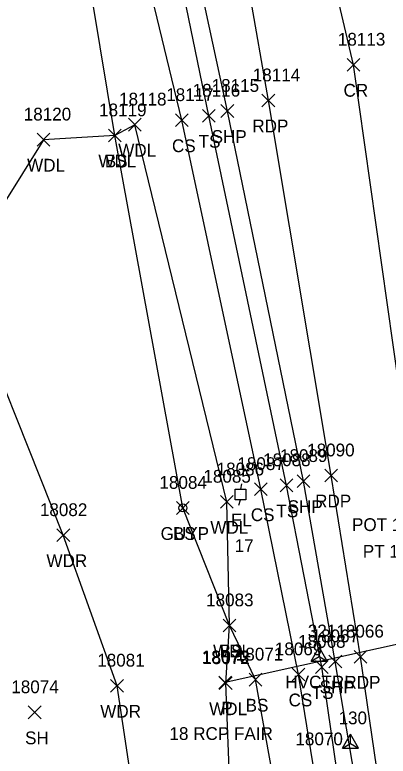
# Model space of a CAD drawing. Extents: x 1439173 to 1457902, y 641926 to 659889.
# Drawn here: x 1445600.4 to 1445658.9, y 658170 to 658286.1 of the extents above; entities that cross this region are included whole.
import ezdxf

# ---------------------------------------------------------------- set-up
doc = ezdxf.new("R2010")
doc.units = 0
for name, color, linetype in [('C_A', 7, 'Continuous'), ('C_C', 7, 'Continuous'), ('C_I', 7, 'Continuous'), ('CPSM', 7, 'Continuous'), ('D_A', 7, 'Continuous'), ('D_C', 7, 'Continuous'), ('D_I', 7, 'Continuous'), ('D_TIC', 7, 'Continuous'), ('DCP', 7, 'Continuous'), ('L_A', 7, 'Continuous'), ('L_I', 7, 'Continuous'), ('L_TIC', 7, 'Continuous'), ('LAWA', 7, 'Continuous'), ('LELB', 7, 'Continuous'), ('P_A', 7, 'Continuous'), ('P_I', 7, 'Continuous'), ('P_TIC', 7, 'Continuous'), ('PET', 7, 'Continuous'), ('PRC', 7, 'Continuous'), ('PSP', 7, 'Continuous'), ('S_I', 7, 'Continuous'), ('U_A', 7, 'Continuous'), ('U_C', 7, 'Continuous'), ('U_I', 7, 'Continuous'), ('UEPT', 7, 'Continuous'), ('UPGW', 7, 'Continuous')]:
    doc.layers.add(name, color=color, linetype=linetype)

msp = doc.modelspace()

# ---------------------------------------------------------------- linework, layer by layer
at = {"layer": 'CPSM'}
for p, q in [((1445646.89, 658184.84), (1445648.14, 658187.01)), ((1445649.39, 658184.84), (1445648.14, 658187.01)), ((1445648.14, 658185.56), (1445648.14, 658187.01)), ((1445646.89, 658184.84), (1445648.14, 658185.56)), ((1445646.89, 658184.84), (1445649.39, 658184.84)), ((1445648.14, 658185.56), (1445648.14, 658185.56)), ((1445648.14, 658185.56), (1445649.39, 658184.84)), ((1445651.79, 658171.23), (1445653.04, 658173.4)), ((1445654.29, 658171.23), (1445653.04, 658173.4)), ((1445653.04, 658171.95), (1445653.04, 658173.4)), ((1445651.79, 658171.23), (1445653.04, 658171.95)), ((1445653.04, 658171.95), (1445653.04, 658171.95)), ((1445653.04, 658171.95), (1445654.29, 658171.23)), ((1445651.79, 658171.23), (1445654.29, 658171.23))]:
    msp.add_line(p, q, dxfattribs=at)
at = {"layer": 'D_TIC'}
for points in [[(1445632.39, 658180.5), (1445634.39, 658182.5)], [(1445634.39, 658180.5), (1445632.39, 658182.5)]]:
    msp.add_lwpolyline(points, dxfattribs=at)
at = {"layer": 'DCP'}
msp.add_lwpolyline([(1445693.96, 658194.89), (1445633.39, 658181.5)], dxfattribs=at)
at = {"layer": 'L_TIC'}
for points in [[(1445625.61, 658268.56), (1445627.61, 658270.56)], [(1445627.61, 658268.56), (1445625.61, 658270.56)], [(1445629.82, 658269.25), (1445631.82, 658271.25)], [(1445631.82, 658269.25), (1445629.82, 658271.25)], [(1445618.22, 658267.86), (1445620.22, 658269.86)], [(1445620.22, 658267.86), (1445618.22, 658269.86)], [(1445615.09, 658266.17), (1445617.09, 658268.17)], [(1445617.09, 658266.17), (1445615.09, 658268.17)], [(1445615.09, 658266.17), (1445617.09, 658268.17)], [(1445617.09, 658266.17), (1445615.09, 658268.17)], [(1445603.93, 658265.51), (1445605.93, 658267.51)], [(1445605.93, 658265.51), (1445603.93, 658267.51)], [(1445637.97, 658210.77), (1445639.97, 658212.77)], [(1445639.97, 658210.77), (1445637.97, 658212.77)], [(1445642.01, 658211.37), (1445644.01, 658213.37)], [(1445644.01, 658211.37), (1445642.01, 658213.37)], [(1445632.65, 658208.79), (1445634.65, 658210.79)], [(1445634.65, 658208.79), (1445632.65, 658210.79)], [(1445625.76, 658207.83), (1445627.76, 658209.83)], [(1445627.76, 658207.83), (1445625.76, 658209.83)], [(1445607.02, 658203.56), (1445609.02, 658205.56)], [(1445609.02, 658203.56), (1445607.02, 658205.56)], [(1445633.07, 658189.43), (1445635.07, 658191.43)], [(1445635.07, 658189.43), (1445633.07, 658191.43)], [(1445633.07, 658189.43), (1445635.07, 658191.43)], [(1445635.07, 658189.43), (1445633.07, 658191.43)], [(1445647.54, 658182.93), (1445649.54, 658184.93)], [(1445649.54, 658182.93), (1445647.54, 658184.93)], [(1445643.89, 658181.76), (1445645.89, 658183.76)], [(1445645.89, 658181.76), (1445643.89, 658183.76)], [(1445632.47, 658180.38), (1445634.47, 658182.38)], [(1445634.47, 658180.38), (1445632.47, 658182.38)], [(1445637.16, 658180.94), (1445639.16, 658182.94)], [(1445639.16, 658180.94), (1445637.16, 658182.94)], [(1445615.44, 658179.99), (1445617.44, 658181.99)], [(1445617.44, 658179.99), (1445615.44, 658181.99)], [(1445602.54, 658175.82), (1445604.54, 658177.82)], [(1445604.54, 658175.82), (1445602.54, 658177.82)]]:
    msp.add_lwpolyline(points, dxfattribs=at)
at = {"layer": 'LAWA'}
for points in [[(1445570.88, 657871.25), (1445601.95, 657868.28), (1445615.04, 657901.21), (1445643.73, 657903.58), (1445661.49, 657937.24), (1445657.79, 657992.85), (1445659.89, 658029.78), (1445652.01, 658075.31), (1445635.31, 658134.41), (1445633.47, 658181.38), (1445634.07, 658190.43), (1445633.65, 658209.79), (1445619.22, 658268.86), (1445616.09, 658267.17), (1445604.93, 658266.51), (1445591.72, 658245.37)], [(1445550.08, 658134.55), (1445576.73, 658148.44), (1445595.92, 658158.94), (1445619.26, 658162.21), (1445616.44, 658180.99), (1445608.02, 658204.56), (1445591.72, 658245.37)]]:
    msp.add_lwpolyline(points, dxfattribs=at)
at = {"layer": 'LELB'}
for points in [[(1445681.61, 657757.98), (1445681.16, 657793.65), (1445681.25, 657807.94), (1445680.46, 657833.92), (1445676.66, 657844.39), (1445675.08, 657868.19), (1445675.1, 657908.43), (1445672.97, 657938.19), (1445666.31, 657995.09), (1445662.79, 658029.85), (1445652.01, 658075.31), (1445646.43, 658135.91), (1445638.16, 658181.94), (1445634.07, 658190.43), (1445626.76, 658208.83), (1445616.09, 658267.17), (1445610.41, 658301.62), (1445600.86, 658359.14), (1445592.88, 658409.97)], [(1445675.75, 657994.71), (1445670.46, 658030.78), (1445664.65, 658076.2), (1445655.29, 658137.56), (1445648.54, 658183.93), (1445643.01, 658212.37), (1445630.82, 658270.25), (1445623.82, 658304.23), (1445614.07, 658360.12), (1445605.54, 658400.94)], [(1445673.36, 657992.77), (1445666.8, 658029.94), (1445661.69, 658074.66), (1445652.35, 658136.74), (1445644.89, 658182.76), (1445638.97, 658211.77), (1445626.61, 658269.56), (1445618.43, 658303.31), (1445608.21, 658360.04)]]:
    msp.add_lwpolyline(points, dxfattribs=at)
at = {"layer": 'P_TIC'}
for points in [[(1445652.51, 658277.24), (1445654.51, 658279.24)], [(1445654.51, 658277.24), (1445652.51, 658279.24)], [(1445639.16, 658271.65), (1445641.16, 658273.65)], [(1445641.16, 658271.65), (1445639.16, 658273.65)], [(1445632.73, 658270), (1445634.73, 658272)], [(1445634.73, 658270), (1445632.73, 658272)], [(1445649, 658212.91), (1445651, 658214.91)], [(1445651, 658212.91), (1445649, 658214.91)], [(1445644.66, 658212.03), (1445646.66, 658214.03)], [(1445646.66, 658212.03), (1445644.66, 658214.03)], [(1445649.65, 658183.8), (1445651.65, 658185.8)], [(1445651.65, 658183.8), (1445649.65, 658185.8)], [(1445653.59, 658184.53), (1445655.59, 658186.53)], [(1445655.59, 658184.53), (1445653.59, 658186.53)]]:
    msp.add_lwpolyline(points, dxfattribs=at)
at = {"layer": 'PET'}
msp.add_lwpolyline([(1445680.6, 657994.71), (1445675.66, 658031.82), (1445670.09, 658076.96), (1445661.45, 658138.65), (1445654.59, 658185.53), (1445650, 658213.91), (1445640.16, 658272.65), (1445634.24, 658306.76), (1445624.76, 658361.87), (1445614.72, 658418.97), (1445607.21, 658460.9), (1445599.06, 658505.1), (1445591.98, 658546.7), (1445588.63, 658593.12), (1445576.29, 658636.25), (1445568.16, 658684.78), (1445560.61, 658727.13), (1445552.99, 658771.71), (1445544.2, 658818.81), (1445535.26, 658869.13), (1445526.51, 658914.41), (1445517.19, 658967.01)], dxfattribs=at)
at = {"layer": 'PRC'}
msp.add_lwpolyline([(1445693.19, 657995.58), (1445688.37, 658033.15), (1445682.7, 658078.44), (1445674.41, 658140.32), (1445666.61, 658188.13), (1445662.4, 658215.59), (1445653.51, 658278.24), (1445646.19, 658309.4), (1445637.2, 658362.39), (1445626.17, 658420.18), (1445621.21, 658465.94), (1445611.38, 658507.05), (1445604.14, 658549), (1445595.87, 658598.76), (1445588.83, 658637.12), (1445580.76, 658686.66), (1445573.22, 658729.08), (1445565.49, 658774.03), (1445556.77, 658821.39), (1445548.21, 658870.8), (1445539.62, 658916.36), (1445529.84, 658969.19)], dxfattribs=at)
at = {"layer": 'PSP'}
msp.add_lwpolyline([(1445677.61, 657994.76), (1445672.81, 658031.44), (1445667.07, 658076.52), (1445658.59, 658138.11), (1445650.65, 658184.8), (1445645.66, 658213.03), (1445633.73, 658271), (1445626.46, 658304.89), (1445616.09, 658359.97), (1445606.28, 658413.34), (1445604.12, 658425.94), (1445596.03, 658466.49), (1445589.8, 658503.8), (1445583.92, 658538.52), (1445575.12, 658588.87), (1445567.7, 658634.58), (1445559.14, 658683.75), (1445551.7, 658726.04), (1445543.93, 658769.89), (1445535.06, 658817.05), (1445526.54, 658867.74), (1445518.27, 658912.76), (1445508.55, 658965.49)], dxfattribs=at)
at = {"layer": 'UEPT'}
for p, q in [((1445635.94, 658212.59), (1445635.78, 658211.76)), ((1445634.94, 658210.09), (1445634.94, 658211.76)), ((1445634.94, 658211.76), (1445636.61, 658211.76)), ((1445636.61, 658211.76), (1445636.61, 658210.09)), ((1445636.61, 658210.09), (1445634.94, 658210.09)), ((1445635.53, 658209.26), (1445635.78, 658210.09)), ((1445635.78, 658210.93), (1445635.78, 658210.93))]:
    msp.add_line(p, q, dxfattribs=at)
at = {"layer": 'UPGW'}
for radius in [0.625, 0.0833]:
    msp.add_circle((1445626.76, 658208.83), radius, dxfattribs=at)

# ---------------------------------------------------------------- texts
at = {"layer": 'C_A'}
msp.add_text('HVCTRL', height=2, dxfattribs=at).set_placement((1445642.83, 658180.56))
at = {"layer": 'C_C'}
for s, p in [('POT 161+40.92', (1445653.27, 658205.22)), ('PT 161+36.67', (1445654.96, 658201.04))]:
    msp.add_text(s, height=2, dxfattribs=at).set_placement(p)
at = {"layer": 'C_I'}
for s, p in [('321', (1445646.34, 658188.56)), ('130', (1445651.16, 658174.95))]:
    msp.add_text(s, height=2, dxfattribs=at).set_placement(p)
at = {"layer": 'D_A'}
msp.add_text('P', height=2, dxfattribs=at).set_placement((1445632.77, 658176.5))
at = {"layer": 'D_C'}
msp.add_text('18 RCP FAIR', height=2, dxfattribs=at).set_placement((1445624.66, 658172.5))
at = {"layer": 'D_I'}
msp.add_text('18073', height=2, dxfattribs=at).set_placement((1445629.72, 658184.5))
at = {"layer": 'L_A'}
for s, p in [('TS', (1445629.23, 658265.25)), ('WDL', (1445616.63, 658263.86)), ('CS', (1445625.05, 658264.56)), ('WDL', (1445602.35, 658261.51)), ('WDL', (1445613.51, 658262.17)), ('BS', (1445614.53, 658262.17)), ('TS', (1445641.42, 658207.37)), ('CS', (1445637.41, 658206.77)), ('WDL', (1445631.06, 658204.79)), ('BS', (1445625.2, 658203.83)), ('WDR', (1445605.38, 658199.56)), ('WDL', (1445631.49, 658185.43)), ('BS', (1445632.51, 658185.43)), ('TS', (1445646.95, 658178.93)), ('CS', (1445643.33, 658177.76)), ('BS', (1445636.6, 658176.94)), ('WDR', (1445613.81, 658175.99)), ('WDL', (1445630.88, 658176.38)), ('SH', (1445602.03, 658171.82))]:
    msp.add_text(s, height=2, dxfattribs=at).set_placement(p)
at = {"layer": 'L_I'}
for s, p in [('18116', (1445628.3, 658273.25)), ('18118', (1445616.76, 658271.86)), ('18117', (1445624.15, 658272.56)), ('18120', (1445601.82, 658269.51)), ('18119', (1445613.63, 658270.17)), ('18119', (1445613.63, 658270.17)), ('18088', (1445639.34, 658215.37)), ('18087', (1445635.3, 658214.77)), ('18085', (1445629.98, 658212.79)), ('18084', (1445623.09, 658211.83)), ('18082', (1445604.35, 658207.56)), ('18083', (1445630.4, 658193.43)), ('18083', (1445630.4, 658193.43)), ('18068', (1445644.82, 658186.93)), ('18071', (1445635.06, 658184.94)), ('18069', (1445641.17, 658185.76)), ('18081', (1445613.34, 658183.99)), ('18072', (1445629.8, 658184.38)), ('18074', (1445599.87, 658179.82))]:
    msp.add_text(s, height=2, dxfattribs=at).set_placement(p)
at = {"layer": 'P_A'}
for s, p in [('CR', (1445651.94, 658273.24)), ('RDP', (1445637.65, 658267.65)), ('SHP', (1445631.27, 658266)), ('SHP', (1445643.19, 658208.03)), ('RDP', (1445647.49, 658208.91)), ('RDP', (1445652.08, 658180.53)), ('SHP', (1445648.19, 658179.8))]:
    msp.add_text(s, height=2, dxfattribs=at).set_placement(p)
at = {"layer": 'P_I'}
for s, p in [('18113', (1445651.05, 658281.24)), ('18114', (1445637.71, 658275.65)), ('18115', (1445631.27, 658274)), ('18090', (1445646.24, 658216.91)), ('18089', (1445641.98, 658216.03)), ('18066', (1445650.82, 658188.53)), ('18067', (1445646.94, 658187.8))]:
    msp.add_text(s, height=2, dxfattribs=at).set_placement(p)
at = {"layer": 'S_I'}
msp.add_text('18070', height=2, dxfattribs=at).set_placement((1445644.4, 658171.66))
at = {"layer": 'U_A'}
for s, p in [('EL', (1445634.31, 658205.93)), ('GUYP', (1445623.27, 658203.83))]:
    msp.add_text(s, height=2, dxfattribs=at).set_placement(p)
at = {"layer": 'U_C'}
msp.add_text('17', height=2, dxfattribs=at).set_placement((1445634.88, 658201.93))
at = {"layer": 'U_I'}
for s, p in [('18086', (1445632.05, 658213.93)), ('18084', (1445623.09, 658211.83))]:
    msp.add_text(s, height=2, dxfattribs=at).set_placement(p)

doc.saveas('drawing.dxf')
